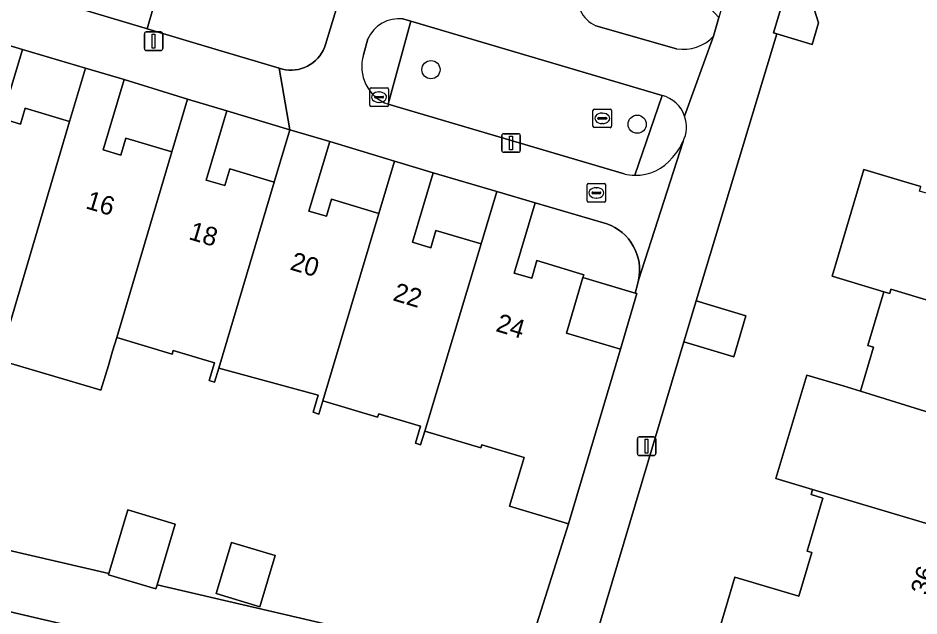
# Model space of a CAD drawing. Extents: x 162184 to 163154, y 385507 to 386516.
# Drawn here: x 162596.74 to 162645.21, y 386022.35 to 386054.49 of the extents above; entities that cross this region are included whole.
import ezdxf

# ---------------------------------------------------------------- set-up
doc = ezdxf.new("R2010")
doc.units = 0
for name, color, linetype in [('IMGEO_Boom', 7, 'Continuous'), ('IMGEO_Brandkraan', 7, 'Continuous'), ('IMGEO_Erf', 7, 'Continuous'), ('IMGEO_Groenvoorziening', 7, 'Continuous'), ('IMGEO_Kolk', 7, 'Continuous'), ('IMGEO_Lichtmast', 7, 'Continuous'), ('IMGEO_Pand', 7, 'Continuous'), ('IMGEO_Pand_nummerreeks', 7, 'Continuous'), ('IMGEO_Rijbaan_lokaal_open', 7, 'Continuous'), ('IMGEO_Rioolput', 7, 'Continuous'), ('IMGEO_Voetpad_open', 7, 'Continuous')]:
    doc.layers.add(name, color=color, linetype=linetype)

msp = doc.modelspace()

# ---------------------------------------------------------------- linework, layer by layer
at = {"layer": 'IMGEO_Boom'}
for centre in [(162618.955, 386051.72), (162630.052, 386048.785)]:
    msp.add_circle(centre, 0.489, dxfattribs=at)
at = {"layer": 'IMGEO_Brandkraan'}
for p, q in [((162627.355, 386044.668), (162627.355, 386045.52)), ((162627.43, 386045.594), (162628.282, 386045.594)), ((162628.356, 386045.52), (162628.356, 386044.668)), ((162627.614, 386045.088), (162627.614, 386045.1)), ((162628.052, 386045.051), (162627.654, 386045.051)), ((162627.657, 386045.137), (162628.055, 386045.137)), ((162627.843, 386045.374), (162627.868, 386045.374)), ((162628.098, 386045.1), (162628.098, 386045.088)), ((162628.282, 386044.594), (162627.43, 386044.594)), ((162627.866, 386044.814), (162627.841, 386044.814))]:
    msp.add_line(p, q, dxfattribs=at)
for points in [[(162627.355, 386044.668), (162627.355, 386045.52)], [(162627.43, 386045.594), (162628.282, 386045.594)], [(162628.356, 386045.52), (162628.356, 386044.668)], [(162628.282, 386044.594), (162627.43, 386044.594)]]:
    msp.add_lwpolyline(points, dxfattribs=at)
for centre, radius, start, end in [((162627.432, 386045.518), 0.0765, 91.552, 178.448), ((162627.432, 386045.518), 0.0765, 91.552, 178.448), ((162628.28, 386045.518), 0.0765, 1.552, 88.448), ((162628.28, 386045.518), 0.0765, 1.552, 88.448), ((162627.654, 386045.097), 0.0403, 85.8775, 175.7526), ((162627.651, 386045.087), 0.0366, 178.938, 274.7102), ((162628.055, 386045.094), 0.043, 264.8664, 352.4533), ((162628.059, 386045.099), 0.0386, 1.7309, 96.639), ((162627.432, 386044.67), 0.0765, 181.552, 268.448), ((162627.432, 386044.67), 0.0765, 181.552, 268.448), ((162628.28, 386044.67), 0.0765, 271.552, 358.448), ((162628.28, 386044.67), 0.0765, 271.552, 358.448)]:
    msp.add_arc(centre, radius, start, end, dxfattribs=at)
for centre, major_axis, ratio, start_param, end_param in [((162627.842, 386045.094), (-0.387, 0.002), 0.722429, 4.712389, 7.853982), ((162627.867, 386045.094), (-0.39, 0.002), 0.717154, 1.570796, 4.712389)]:
    msp.add_ellipse(centre, major_axis=major_axis, ratio=ratio, start_param=start_param, end_param=end_param, dxfattribs=at)
at = {"layer": 'IMGEO_Erf'}
for points in [[(162650.754, 386073.806), (162644.29, 386075.864), (162642.559, 386070.119), (162640.067, 386061.888), (162643.12, 386060.979), (162642.295, 386058.203), (162639.227, 386059.116), (162638.368, 386056.278), (162639.256, 386056.012), (162639.808, 386054.23), (162639.462, 386053.074), (162637.569, 386053.64), (162633.222, 386039.284), (162635.904, 386038.483), (162635.248, 386036.286), (162632.566, 386037.087), (162627.719, 386020.872)], [(162645.96, 386021.197), (162644.409, 386015.986), (162633.744, 386019.161), (162635.313, 386024.435), (162638.752, 386023.411), (162639.448, 386025.752), (162639.192, 386025.828), (162640.043, 386028.685), (162639.405, 386028.874), (162639.486, 386029.145), (162637.515, 386029.731), (162639.171, 386035.299), (162641.141, 386034.713), (162642.068, 386034.437), (162642.769, 386036.795), (162642.461, 386036.887), (162643.322, 386039.781), (162640.54, 386040.61), (162642.243, 386046.344), (162644.396, 386045.705), (162645.312, 386045.433)], [(162624.544, 386021.576), (162626.348, 386027.306), (162623.19, 386028.249), (162623.972, 386030.864), (162621.694, 386031.545), (162621.647, 386031.386), (162618.62, 386032.29), (162618.398, 386031.547), (162618.119, 386031.631), (162618.392, 386032.545), (162616.144, 386033.216), (162616.088, 386033.03), (162613.142, 386033.91), (162612.931, 386033.202), (162612.617, 386033.296), (162612.892, 386034.217), (162607.54, 386035.665), (162607.316, 386034.92), (162607.022, 386035.008), (162607.304, 386035.95), (162605.083, 386036.613), (162605.028, 386036.429), (162602.05, 386037.319), (162601.83, 386036.586), (162601.601, 386035.82), (162601.201, 386034.48), (162601.083, 386034.515), (162595.72, 386036.104)], [(162550.925, 386036.364), (162601.617, 386024.622), (162602.641, 386028.052), (162605.194, 386027.29), (162604.217, 386024.019), (162621.737, 386019.961)]]:
    msp.add_lwpolyline(points, dxfattribs=at)
for points in [[(162596.978, 386052.808), (162595.867, 386049.089), (162596.865, 386048.791), (162597.123, 386049.654), (162599.515, 386048.94), (162600.37, 386051.801)], [(162602.444, 386051.182), (162601.319, 386047.416), (162602.277, 386047.13), (162602.546, 386048.032), (162605.015, 386047.294), (162605.866, 386050.138)], [(162607.975, 386049.508), (162606.862, 386045.782), (162607.858, 386045.484), (162608.127, 386046.386), (162610.525, 386045.67), (162611.368, 386048.49)], [(162613.509, 386047.85), (162612.394, 386044.119), (162613.329, 386043.84), (162613.601, 386044.748), (162616.149, 386043.987), (162616.988, 386046.797)], [(162619.077, 386046.173), (162617.962, 386042.439), (162618.949, 386042.144), (162619.226, 386043.073), (162621.658, 386042.347), (162622.502, 386045.17)], [(162630.105, 386041.578), (162630.038, 386041.805), (162629.95, 386042.025), (162629.844, 386042.236), (162629.718, 386042.438), (162629.576, 386042.627), (162629.417, 386042.802), (162629.243, 386042.963), (162629.055, 386043.107), (162628.855, 386043.234), (162628.645, 386043.343), (162628.426, 386043.432), (162628.244, 386043.49), (162624.564, 386044.555), (162623.437, 386040.783), (162624.377, 386040.502), (162624.661, 386041.45), (162627.182, 386040.697), (162627.136, 386040.543), (162629.947, 386039.703), (162630.071, 386040.174), (162630.129, 386040.404), (162630.167, 386040.637), (162630.183, 386040.874), (162630.178, 386041.11), (162630.152, 386041.346)], [(162609.755, 386022.847), (162607.395, 386023.552), (162608.216, 386026.301), (162610.577, 386025.596)]]:
    msp.add_lwpolyline(points, close=True, dxfattribs=at)
at = {"layer": 'IMGEO_Groenvoorziening'}
for points in [[(162605.048, 386058.656), (162603.688, 386053.915), (162607.352, 386052.828), (162610.798, 386051.796), (162610.965, 386051.747), (162611.135, 386051.714), (162611.308, 386051.696), (162611.481, 386051.693), (162611.655, 386051.706), (162611.826, 386051.734), (162611.994, 386051.777), (162612.158, 386051.836), (162612.316, 386051.908), (162612.466, 386051.995), (162612.608, 386052.094), (162612.741, 386052.206), (162612.864, 386052.33), (162612.974, 386052.463), (162613.073, 386052.606), (162613.158, 386052.758), (162613.229, 386052.916), (162613.282, 386053.066), (162616.25, 386062.8)], [(162634.162, 386053.511), (162634.453, 386054.532), (162631.428, 386057.789)], [(162617.879, 386054.319), (162616.65, 386049.859), (162629.36, 386046.116)], [(162616.65, 386049.859), (162617.879, 386054.319)], [(162617.879, 386054.319), (162617.452, 386054.445)], [(162629.92, 386046.039), (162631.39, 386050.334), (162617.879, 386054.319)], [(162627.83, 386054.078), (162632.172, 386052.845)], [(162615.554, 386053.37), (162615.33, 386052.517)], [(162631.39, 386050.334), (162629.92, 386046.039)], [(162548.585, 386029.344), (162622.672, 386012.006), (162623.654, 386016.193), (162549.407, 386033.521), (162549.261, 386033.559), (162549.112, 386033.584), (162548.962, 386033.596), (162548.811, 386033.594), (162548.661, 386033.579), (162548.513, 386033.55), (162548.368, 386033.508), (162548.227, 386033.454), (162548.092, 386033.387), (162547.963, 386033.308), (162547.842, 386033.218), (162547.73, 386033.118), (162547.638, 386033.021)]]:
    msp.add_lwpolyline(points, dxfattribs=at)
for centre, radius, start, end in [((162628.562, 386055.675), 1.757, 168.6603, 245.3861), ((162617.235, 386052.615), 1.843, 83.2358, 155.8174), ((162632.553, 386055.013), 2.201, 260.0353, 316.9728), ((162617.38, 386051.878), 2.147, 162.6934, 250.1259), ((162630.96, 386048.646), 1.742, 19.1628, 75.7011), ((162630.957, 386048.642), 1.746, 333.3394, 19.2507), ((162629.615, 386049.139), 3.171, 317.5951, 336.2026), ((162629.983, 386048.546), 2.508, 268.5704, 321.9429), ((162629.987, 386048.602), 2.564, 255.8412, 268.5007)]:
    msp.add_arc(centre, radius, start, end, dxfattribs=at)
at = {"layer": 'IMGEO_Kolk'}
for p, q in [((162615.741, 386050.74), (162616.593, 386050.74)), ((162615.666, 386049.814), (162615.666, 386050.666)), ((162615.925, 386050.234), (162615.925, 386050.246)), ((162615.968, 386050.283), (162616.366, 386050.283)), ((162616.154, 386050.52), (162616.179, 386050.52)), ((162616.409, 386050.246), (162616.409, 386050.234)), ((162616.667, 386050.666), (162616.667, 386049.814)), ((162616.363, 386050.197), (162615.965, 386050.197)), ((162616.177, 386049.96), (162616.152, 386049.96)), ((162616.593, 386049.74), (162615.741, 386049.74))]:
    msp.add_line(p, q, dxfattribs=at)
for points in [[(162615.741, 386050.74), (162616.593, 386050.74)], [(162615.666, 386049.814), (162615.666, 386050.666)], [(162616.667, 386050.666), (162616.667, 386049.814)], [(162616.593, 386049.74), (162615.741, 386049.74)]]:
    msp.add_lwpolyline(points, dxfattribs=at)
for centre, radius, start, end in [((162615.743, 386050.664), 0.0765, 91.552, 178.448), ((162615.743, 386050.664), 0.0765, 91.552, 178.448), ((162616.591, 386050.664), 0.0765, 1.552, 88.448), ((162616.591, 386050.664), 0.0765, 1.552, 88.448), ((162615.965, 386050.243), 0.0403, 85.8775, 175.7526), ((162616.37, 386050.245), 0.0386, 1.7309, 96.639), ((162615.743, 386049.816), 0.0765, 181.552, 268.448), ((162615.743, 386049.816), 0.0765, 181.552, 268.448), ((162615.962, 386050.233), 0.0366, 178.938, 274.7102), ((162616.366, 386050.24), 0.043, 264.8664, 352.4533), ((162616.591, 386049.816), 0.0765, 271.552, 358.448), ((162616.591, 386049.816), 0.0765, 271.552, 358.448)]:
    msp.add_arc(centre, radius, start, end, dxfattribs=at)
for centre, major_axis, ratio, start_param, end_param in [((162616.153, 386050.24), (-0.387, 0.002), 0.722429, 4.712389, 7.853982), ((162616.178, 386050.24), (-0.39, 0.002), 0.717154, 1.570796, 4.712389)]:
    msp.add_ellipse(centre, major_axis=major_axis, ratio=ratio, start_param=start_param, end_param=end_param, dxfattribs=at)
at = {"layer": 'IMGEO_Lichtmast'}
for p, q in [((162603.537, 386052.85), (162603.537, 386053.65)), ((162603.537, 386053.65), (162603.537, 386052.85)), ((162603.637, 386053.75), (162604.427, 386053.75)), ((162604.427, 386053.75), (162603.637, 386053.75)), ((162604.527, 386053.65), (162604.527, 386052.85)), ((162604.527, 386052.85), (162604.527, 386053.65)), ((162604.427, 386052.75), (162603.637, 386052.75)), ((162603.637, 386052.75), (162604.427, 386052.75)), ((162622.769, 386047.375), (162622.769, 386048.175)), ((162622.769, 386048.175), (162622.769, 386047.375)), ((162622.869, 386048.275), (162623.659, 386048.275)), ((162623.659, 386048.275), (162622.869, 386048.275)), ((162623.759, 386048.175), (162623.759, 386047.375)), ((162623.759, 386047.375), (162623.759, 386048.175)), ((162623.659, 386047.275), (162622.869, 386047.275)), ((162622.869, 386047.275), (162623.659, 386047.275)), ((162630.062, 386031.076), (162630.062, 386031.876)), ((162630.062, 386031.876), (162630.062, 386031.076)), ((162630.162, 386031.976), (162630.952, 386031.976)), ((162630.952, 386031.976), (162630.162, 386031.976)), ((162631.052, 386031.876), (162631.052, 386031.076)), ((162631.052, 386031.076), (162631.052, 386031.876)), ((162630.952, 386030.976), (162630.162, 386030.976)), ((162630.162, 386030.976), (162630.952, 386030.976))]:
    msp.add_line(p, q, dxfattribs=at)
for points in [[(162603.957, 386053.625), (162604.107, 386053.625), (162604.107, 386052.875), (162603.957, 386052.875), (162603.957, 386053.625)], [(162623.189, 386048.15), (162623.339, 386048.15), (162623.339, 386047.4), (162623.189, 386047.4), (162623.189, 386048.15)], [(162630.482, 386031.851), (162630.632, 386031.851), (162630.632, 386031.101), (162630.482, 386031.101), (162630.482, 386031.851)]]:
    msp.add_lwpolyline(points, dxfattribs=at)
for centre, start, end in [((162603.637, 386053.65), 90, 180), ((162603.637, 386053.65), 90, 180), ((162604.427, 386053.65), 0, 90), ((162604.427, 386053.65), 360, 90), ((162603.637, 386052.85), 180, 270), ((162603.637, 386052.85), 180, 270), ((162604.427, 386052.85), 270, 0), ((162604.427, 386052.85), 270, 0), ((162622.869, 386048.175), 90, 180), ((162622.869, 386048.175), 90, 180), ((162623.659, 386048.175), 0, 90), ((162623.659, 386048.175), 360, 90), ((162622.869, 386047.375), 180, 270), ((162622.869, 386047.375), 180, 270), ((162623.659, 386047.375), 270, 0), ((162623.659, 386047.375), 270, 0), ((162630.162, 386031.876), 90, 180), ((162630.162, 386031.876), 90, 180), ((162630.952, 386031.876), 0, 90), ((162630.952, 386031.876), 360, 90), ((162630.162, 386031.076), 180, 270), ((162630.162, 386031.076), 180, 270), ((162630.952, 386031.076), 270, 0), ((162630.952, 386031.076), 270, 0)]:
    msp.add_arc(centre, 0.1, start, end, dxfattribs=at)
at = {"layer": 'IMGEO_Pand'}
for points in [[(162638.368, 386056.278), (162638.173, 386056.336), (162637.384, 386053.695), (162637.569, 386053.64), (162639.462, 386053.074), (162639.808, 386054.23), (162639.256, 386056.012)], [(162599.515, 386048.94), (162597.123, 386049.654), (162596.865, 386048.791), (162595.867, 386049.089), (162596.978, 386052.808), (162594.863, 386053.439), (162594.019, 386050.615), (162590.829, 386039.851), (162590.6, 386039.085), (162590.201, 386037.74), (162595.72, 386036.104), (162596.117, 386037.448)], [(162605.015, 386047.294), (162602.546, 386048.032), (162602.277, 386047.13), (162601.319, 386047.416), (162602.444, 386051.182), (162600.37, 386051.801), (162599.515, 386048.94), (162596.117, 386037.448), (162595.72, 386036.104), (162601.083, 386034.515), (162601.201, 386034.48), (162601.601, 386035.82), (162601.83, 386036.586), (162602.05, 386037.319)], [(162605.866, 386050.138), (162605.015, 386047.294), (162602.05, 386037.319), (162605.028, 386036.429), (162605.083, 386036.613), (162607.304, 386035.95), (162607.022, 386035.008), (162607.316, 386034.92), (162607.54, 386035.665), (162610.525, 386045.67), (162608.127, 386046.386), (162607.858, 386045.484), (162606.862, 386045.782), (162607.975, 386049.508)], [(162611.368, 386048.49), (162610.525, 386045.67), (162607.54, 386035.665), (162612.892, 386034.217), (162612.617, 386033.296), (162612.931, 386033.202), (162613.142, 386033.91), (162616.149, 386043.987), (162613.601, 386044.748), (162613.329, 386043.84), (162612.394, 386044.119), (162613.509, 386047.85)], [(162616.988, 386046.797), (162616.149, 386043.987), (162613.142, 386033.91), (162616.088, 386033.03), (162616.144, 386033.216), (162618.392, 386032.545), (162618.119, 386031.631), (162618.398, 386031.547), (162618.62, 386032.29), (162621.658, 386042.347), (162619.226, 386043.073), (162618.949, 386042.144), (162617.962, 386042.439), (162619.077, 386046.173)], [(162645.312, 386045.433), (162644.396, 386045.705), (162642.243, 386046.344), (162640.54, 386040.61), (162643.322, 386039.781), (162643.638, 386039.687), (162643.704, 386039.91), (162653.371, 386036.994), (162654.096, 386039.434), (162653.277, 386039.677), (162653.569, 386040.658), (162657.201, 386039.579), (162657.784, 386041.543), (162654.916, 386042.395), (162645.236, 386045.178)], [(162629.151, 386036.691), (162626.245, 386037.559), (162627.136, 386040.543), (162627.182, 386040.697), (162624.661, 386041.45), (162624.377, 386040.502), (162623.437, 386040.783), (162624.564, 386044.555), (162622.502, 386045.17), (162621.658, 386042.347), (162618.62, 386032.29), (162621.647, 386031.386), (162621.694, 386031.545), (162623.972, 386030.864), (162623.19, 386028.249), (162626.348, 386027.306)], [(162629.947, 386039.703), (162627.136, 386040.543), (162626.245, 386037.559), (162629.151, 386036.691), (162630.035, 386039.677)], [(162656.16, 386036.166), (162653.371, 386036.994), (162643.704, 386039.91), (162643.638, 386039.687), (162643.322, 386039.781), (162642.461, 386036.887), (162642.769, 386036.795), (162642.068, 386034.437), (162651.699, 386031.439), (162652.435, 386033.919), (162651.639, 386034.155), (162651.945, 386035.184), (162655.55, 386034.113)], [(162633.222, 386039.284), (162632.566, 386037.087), (162635.248, 386036.286), (162635.904, 386038.483)], [(162641.141, 386034.713), (162639.171, 386035.299), (162637.515, 386029.731), (162639.486, 386029.145), (162650.082, 386025.999), (162650.791, 386028.4), (162650.017, 386028.63), (162650.312, 386029.622), (162653.903, 386028.555), (162654.512, 386030.603), (162651.699, 386031.439), (162642.068, 386034.437)], [(162639.405, 386028.874), (162640.043, 386028.685), (162639.192, 386025.828), (162639.448, 386025.752), (162638.752, 386023.411), (162635.313, 386024.435), (162633.744, 386019.161), (162644.409, 386015.986), (162645.96, 386021.197), (162648.441, 386020.458), (162649.235, 386023.127), (162648.321, 386023.399), (162648.605, 386024.354), (162652.321, 386023.248), (162652.891, 386025.163), (162650.082, 386025.999), (162639.486, 386029.145)], [(162601.617, 386024.622), (162601.601, 386024.568), (162604.153, 386023.806), (162604.217, 386024.019), (162605.194, 386027.29), (162602.641, 386028.052)], [(162609.755, 386022.847), (162610.577, 386025.596), (162608.216, 386026.301), (162607.395, 386023.552)]]:
    msp.add_lwpolyline(points, close=True, dxfattribs=at)
at = {"layer": 'IMGEO_Rijbaan_lokaal_open'}
msp.add_lwpolyline([(162560.731, 386066.727), (162603.581, 386053.947), (162603.688, 386053.915), (162605.048, 386058.656), (162605.917, 386061.573), (162606.785, 386064.491), (162607.654, 386067.409), (162608.523, 386070.326), (162609.391, 386073.244), (162610.26, 386076.162), (162611.129, 386079.08), (162608.061, 386079.862), (162604.547, 386080.902), (162599.342, 386063.317), (162593.178, 386065.153), (162593.091, 386064.863)], dxfattribs=at)
at = {"layer": 'IMGEO_Rioolput'}
for p, q in [((162627.67, 386048.675), (162627.67, 386049.527)), ((162627.745, 386049.601), (162628.597, 386049.601)), ((162628.158, 386049.381), (162628.183, 386049.381)), ((162628.671, 386049.527), (162628.671, 386048.675)), ((162627.929, 386049.095), (162627.929, 386049.107)), ((162628.367, 386049.058), (162627.969, 386049.058)), ((162627.972, 386049.144), (162628.37, 386049.144)), ((162628.181, 386048.821), (162628.156, 386048.821)), ((162628.413, 386049.107), (162628.413, 386049.095)), ((162628.597, 386048.601), (162627.745, 386048.601))]:
    msp.add_line(p, q, dxfattribs=at)
for points in [[(162627.67, 386048.675), (162627.67, 386049.527)], [(162627.745, 386049.601), (162628.597, 386049.601)], [(162628.671, 386049.527), (162628.671, 386048.675)], [(162628.597, 386048.601), (162627.745, 386048.601)]]:
    msp.add_lwpolyline(points, dxfattribs=at)
for centre, radius, start, end in [((162627.747, 386049.525), 0.0765, 91.552, 178.448), ((162627.747, 386049.525), 0.0765, 91.552, 178.448), ((162628.595, 386049.525), 0.0765, 1.552, 88.448), ((162628.595, 386049.525), 0.0765, 1.552, 88.448), ((162627.969, 386049.104), 0.0403, 85.8775, 175.7526), ((162627.966, 386049.094), 0.0366, 178.938, 274.7102), ((162628.37, 386049.101), 0.043, 264.8664, 352.4533), ((162628.374, 386049.106), 0.0386, 1.7309, 96.639), ((162627.747, 386048.677), 0.0765, 181.552, 268.448), ((162627.747, 386048.677), 0.0765, 181.552, 268.448), ((162628.595, 386048.677), 0.0765, 271.552, 358.448), ((162628.595, 386048.677), 0.0765, 271.552, 358.448)]:
    msp.add_arc(centre, radius, start, end, dxfattribs=at)
for centre, major_axis, ratio, start_param, end_param in [((162628.157, 386049.101), (-0.387, 0.002), 0.722429, 4.712389, 7.853982), ((162628.182, 386049.101), (-0.39, 0.002), 0.717154, 1.570796, 4.712389)]:
    msp.add_ellipse(centre, major_axis=major_axis, ratio=ratio, start_param=start_param, end_param=end_param, dxfattribs=at)
at = {"layer": 'IMGEO_Voetpad_open'}
for points in [[(162637.569, 386053.64), (162637.384, 386053.695), (162638.173, 386056.336), (162638.368, 386056.278), (162639.227, 386059.116), (162639.087, 386059.158), (162639.913, 386061.934), (162640.067, 386061.888), (162642.559, 386070.119), (162644.29, 386075.864), (162640.282, 386073.877), (162639.052, 386069.814), (162638.192, 386066.974), (162636.684, 386062.357), (162634.453, 386054.532), (162634.162, 386053.511), (162632.605, 386049.218)], [(162594.863, 386053.439), (162596.978, 386052.808), (162600.37, 386051.801), (162602.444, 386051.182), (162605.866, 386050.138), (162607.975, 386049.508), (162611.368, 386048.49), (162610.798, 386051.796), (162607.352, 386052.828), (162603.688, 386053.915), (162603.581, 386053.947), (162560.731, 386066.727)], [(162616.25, 386062.8), (162613.282, 386053.066), (162613.229, 386052.916), (162613.158, 386052.758), (162613.073, 386052.606), (162612.974, 386052.463), (162612.864, 386052.33), (162612.741, 386052.206), (162612.608, 386052.094), (162612.466, 386051.995), (162612.316, 386051.908), (162612.158, 386051.836), (162611.994, 386051.777), (162611.826, 386051.734), (162611.655, 386051.706), (162611.481, 386051.693), (162611.308, 386051.696), (162611.135, 386051.714), (162610.965, 386051.747), (162610.798, 386051.796), (162611.368, 386048.49), (162613.509, 386047.85), (162616.988, 386046.797), (162619.077, 386046.173), (162622.502, 386045.17), (162624.564, 386044.555), (162628.244, 386043.49), (162628.426, 386043.432), (162628.645, 386043.343), (162628.855, 386043.234), (162629.055, 386043.107), (162629.243, 386042.963), (162629.417, 386042.802), (162629.576, 386042.627), (162629.718, 386042.438), (162629.844, 386042.236), (162629.95, 386042.025), (162630.038, 386041.805), (162630.105, 386041.578), (162630.152, 386041.346), (162630.178, 386041.11), (162630.183, 386040.874), (162630.167, 386040.637), (162630.129, 386040.404), (162632.517, 386047.859)], [(162617.452, 386054.445), (162617.879, 386054.319), (162631.39, 386050.334)], [(162632.517, 386047.859), (162630.129, 386040.404), (162630.071, 386040.174), (162629.947, 386039.703), (162630.035, 386039.677), (162629.151, 386036.691), (162626.348, 386027.306), (162624.544, 386021.576), (162627.719, 386020.872), (162632.566, 386037.087), (162633.222, 386039.284), (162637.569, 386053.64)], [(162632.172, 386052.845), (162627.83, 386054.078)], [(162615.33, 386052.517), (162615.554, 386053.37)], [(162632.605, 386049.218), (162634.162, 386053.511)], [(162629.36, 386046.116), (162616.65, 386049.859)], [(162621.737, 386019.961), (162604.217, 386024.019), (162604.153, 386023.806), (162601.601, 386024.568), (162601.617, 386024.622), (162550.925, 386036.364)], [(162549.407, 386033.521), (162623.654, 386016.193)]]:
    msp.add_lwpolyline(points, dxfattribs=at)
for centre, radius, start, end in [((162628.562, 386055.675), 1.757, 168.6603, 245.3861), ((162617.235, 386052.615), 1.843, 83.2358, 155.8174), ((162632.553, 386055.013), 2.201, 260.0353, 316.9728), ((162617.38, 386051.878), 2.147, 162.6934, 250.1259), ((162630.96, 386048.646), 1.742, 19.1628, 75.7011), ((162630.957, 386048.642), 1.746, 333.3394, 19.2507), ((162629.615, 386049.139), 3.171, 317.5951, 336.2026), ((162629.983, 386048.546), 2.508, 268.5704, 321.9429), ((162629.987, 386048.602), 2.564, 255.8412, 268.5007)]:
    msp.add_arc(centre, radius, start, end, dxfattribs=at)

# ---------------------------------------------------------------- texts
at = {"layer": 'IMGEO_Pand_nummerreeks'}
for s, rotation, p in [('16', 343.3441, (162600.329, 386044.274)), ('18', 343.3413, (162605.871, 386042.616)), ('20', 343.3413, (162611.323, 386040.985)), ('22', 343.3413, (162616.856, 386039.329)), ('24', 343.3441, (162622.397, 386037.671)), ('36', 73.3808, (162645.697, 386023.417))]:
    msp.add_text(s, height=1, rotation=rotation, dxfattribs=at).set_placement(p)

doc.saveas('drawing.dxf')
